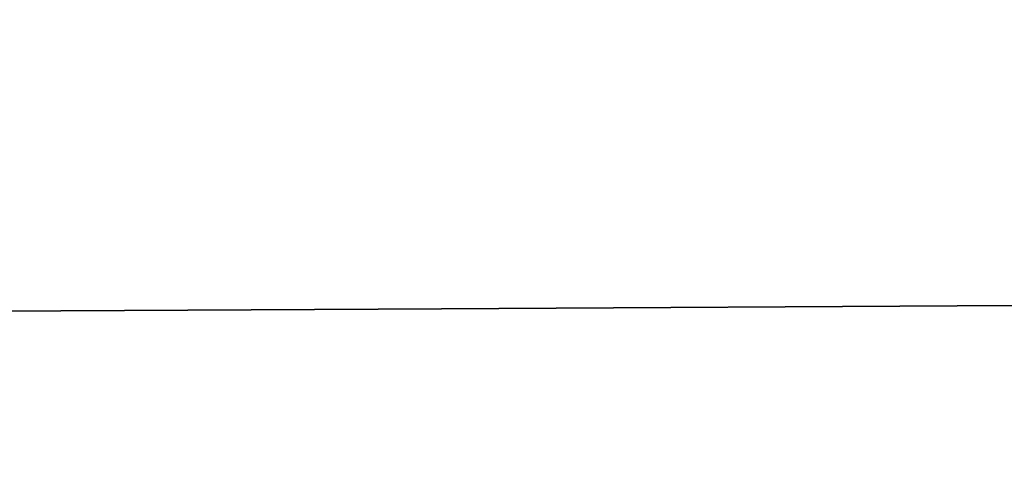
# Model space of a CAD drawing. Header units: millimetres. Extents: x -505 to 505, y 0 to 800.
# Tile 522 of 656: x -151.672 to -151.416, y 336.372 to 336.491. Entities that reach past the tile are written whole.
import ezdxf

# ---------------------------------------------------------------- set-up
doc = ezdxf.new("R2010")
doc.units = ezdxf.units.MM
doc.header["$MEASUREMENT"] = 0
doc.layers.add('IGES level 24', color=255, linetype='Continuous')

msp = doc.modelspace()

# ---------------------------------------------------------------- linework, layer by layer
at = {"layer": 'IGES level 24'}
for points, knots in [([(-157.06503, 336.37935, -230.10143), (-144.39392, 336.47419, -234.28472), (-131.59259, 336.49078, -237.96204), (-105.72738, 336.46744, -244.29629), (-92.6354, 336.42728, -246.95719), (-53.19084, 336.37194, -253.33128), (-26.69827, 336.41973, -255.45298), (26.67804, 336.41978, -255.45405), (53.18516, 336.37192, -253.33343), (92.67199, 336.42722, -246.95067), (105.74322, 336.46733, -244.29268), (131.59447, 336.49068, -237.96135), (144.39236, 336.47414, -234.2852), (157.06333, 336.37936, -230.10199)], [3, 3, 3, 3, 3.125, 3.125, 3.25, 3.25, 3.5, 3.5, 3.75, 3.75, 3.875, 3.875, 4, 4, 4, 4]), ([(157.06333, 336.37936, -230.10199), (144.39236, 336.47414, -234.2852), (131.59447, 336.49068, -237.96135), (105.74322, 336.46733, -244.29268), (92.67199, 336.42722, -246.95067), (53.18516, 336.37192, -253.33343), (26.67804, 336.41978, -255.45405), (-26.69827, 336.41973, -255.45298), (-53.19084, 336.37194, -253.33128), (-92.6354, 336.42728, -246.95719), (-105.72738, 336.46744, -244.29629), (-131.59259, 336.49078, -237.96204), (-144.39392, 336.47419, -234.28472), (-157.06503, 336.37935, -230.10143)], [1.9618, 1.9618, 1.9618, 1.9618, 2.0868, 2.0868, 2.2118, 2.2118, 2.4618, 2.4618, 2.7118, 2.7118, 2.8368, 2.8368, 2.9618, 2.9618, 2.9618, 2.9618])]:
    msp.add_open_spline(points, degree=3, knots=knots, dxfattribs=at)

doc.saveas('drawing.dxf')
